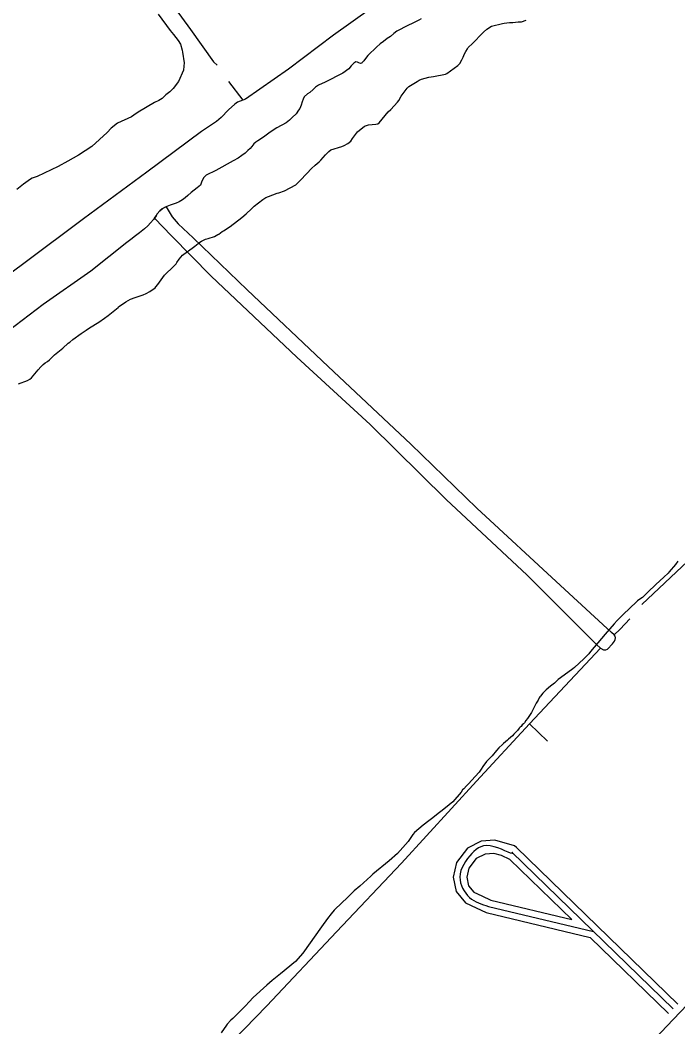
# Model space of a CAD drawing. Extents: x 3683613 to 3738215, y 469626 to 495384.
# Drawn here: x 3694696 to 3696198, y 488373 to 490673 of the extents above; entities that cross this region are included whole.
import ezdxf

# ---------------------------------------------------------------- set-up
doc = ezdxf.new("R2010")
doc.units = 0
for name, color, linetype in [('V-ROAD-CNTR', 7, 'Continuous'), ('V-RUNW-EDGE', 7, 'Continuous'), ('V-SITE-VEGE', 7, 'Continuous'), ('V-TOPO-SHOR', 7, 'Continuous')]:
    doc.layers.add(name, color=color, linetype=linetype)

msp = doc.modelspace()

# ---------------------------------------------------------------- linework, layer by layer
at = {"layer": 'V-ROAD-CNTR'}
for points in [[(3696197.7, 488425.3), (3695829.4, 488783.1), (3695825.4, 488787), (3695780.5, 488800.1), (3695749.2, 488797.3), (3695718.1, 488781.3), (3695693, 488749), (3695685.2, 488715.4), (3695691.9, 488682.4), (3695713.1, 488656.9), (3695737.7, 488645.2), (3695760.7, 488634.2), (3695997.8, 488577.6)], [(3695955.7, 488618.5), (3695814.5, 488755.7), (3695795, 488764.6), (3695777.5, 488769.7), (3695757.7, 488767.9), (3695737.7, 488757.6), (3695720.7, 488735.8), (3695715.9, 488714.9), (3695719.7, 488695.8), (3695732, 488681.2), (3695750.6, 488672.3), (3695770.8, 488662.7), (3695955.7, 488618.5)], [(3696187.2, 488414.6), (3695818.9, 488772.3)], [(3695765.8, 488648.5), (3696005.3, 488591.3)], [(3696176.8, 488403.8), (3695997.8, 488577.6)]]:
    msp.add_lwpolyline(points, dxfattribs=at)
msp.add_spline([(3695818.9, 488772.3), (3695819.1, 488772.1), (3695779, 488784.9), (3695727.9, 488769.5), (3695700.5, 488715.2), (3695722.5, 488669.1), (3695765.8, 488648.5)], degree=3, dxfattribs=at)
at = {"layer": 'V-RUNW-EDGE'}
msp.add_lwpolyline([(3695928.2, 488117), (3696187.3, 488389.8), (3696430, 488644.8), (3696676.5, 488902.8), (3696910.4, 489149.1), (3697065.6, 489312), (3697364.6, 489624.5), (3697622.3, 489895.1), (3697918.6, 490206.2), (3698133.7, 490432.6), (3698390.9, 490702.6), (3698618.7, 490941)], dxfattribs=at)
at = {"layer": 'V-SITE-VEGE'}
for p, q in [((3695840.9, 490669.4), (3695851.9, 490673.1)), ((3695754.3, 490645.9), (3695761.7, 490652.5)), ((3695761.7, 490652.5), (3695772.7, 490659)), ((3695772.7, 490659), (3695797.4, 490665.5)), ((3695797.4, 490665.5), (3695801.5, 490666.2)), ((3695801.5, 490666.2), (3695814, 490667.4)), ((3695814, 490667.4), (3695821.6, 490667.6)), ((3695821.6, 490667.6), (3695833.3, 490668.9)), ((3695833.3, 490668.9), (3695840.9, 490669.4)), ((3695727.7, 490618.1), (3695754.3, 490645.9)), ((3695711, 490596.1), (3695714, 490601.3)), ((3695714, 490601.3), (3695717.4, 490607.6)), ((3695717.4, 490607.6), (3695719.5, 490610.7)), ((3695719.5, 490610.7), (3695721.1, 490611.9)), ((3695721.1, 490611.9), (3695727.7, 490618.1)), ((3695700.3, 490574.3), (3695705, 490582.6)), ((3695705, 490582.6), (3695707.5, 490588.2)), ((3695707.5, 490588.2), (3695711, 490596.1)), ((3695670.3, 490551.1), (3695695.7, 490569.2)), ((3695695.7, 490569.2), (3695700.3, 490574.3)), ((3695583.8, 490521.5), (3695602.7, 490533)), ((3695602.7, 490533), (3695607.6, 490535.7)), ((3695607.6, 490535.7), (3695612.9, 490538.3)), ((3695612.9, 490538.3), (3695629.5, 490542.7)), ((3695629.5, 490542.7), (3695640, 490544.4)), ((3695640, 490544.4), (3695667.4, 490549.6)), ((3695667.4, 490549.6), (3695670.3, 490551.1)), ((3695566.3, 490499.1), (3695580.1, 490518)), ((3695580.1, 490518), (3695583.8, 490521.5)), ((3695542.9, 490469.3), (3695558.3, 490486.1)), ((3695558.3, 490486.1), (3695560.8, 490489.3)), ((3695560.8, 490489.3), (3695566.3, 490499.1)), ((3695516.3, 490438.7), (3695536.7, 490463.4)), ((3695536.7, 490463.4), (3695542.9, 490469.3)), ((3695455.4, 490402.8), (3695466.7, 490418.1)), ((3695466.7, 490418.1), (3695482.3, 490430.9)), ((3695482.3, 490430.9), (3695492, 490434.2)), ((3695492, 490434.2), (3695508.6, 490435.3)), ((3695508.6, 490435.3), (3695513.4, 490436.4)), ((3695513.4, 490436.4), (3695516.3, 490438.7)), ((3695444.2, 490391.4), (3695451.2, 490396.9)), ((3695451.2, 490396.9), (3695455.4, 490402.8)), ((3695393.2, 490365.2), (3695401.1, 490373.4)), ((3695401.1, 490373.4), (3695406, 490376.5)), ((3695406, 490376.5), (3695430.7, 490384.2)), ((3695430.7, 490384.2), (3695436.4, 490386.9)), ((3695436.4, 490386.9), (3695444.2, 490391.4)), ((3695370, 490341.8), (3695379, 490349.2)), ((3695379, 490349.2), (3695383.2, 490353.5)), ((3695383.2, 490353.5), (3695393.2, 490365.2)), ((3695350.9, 490323.1), (3695361.3, 490334)), ((3695361.3, 490334), (3695370, 490341.8)), ((3695326.1, 490296.9), (3695336, 490306.6)), ((3695336, 490306.6), (3695350.9, 490323.1)), ((3695282.9, 490277.7), (3695287, 490278.8)), ((3695287, 490278.8), (3695300.3, 490282.8)), ((3695300.3, 490282.8), (3695326.1, 490296.9)), ((3695231, 490247.9), (3695250.3, 490263)), ((3695250.3, 490263), (3695257.3, 490268)), ((3695257.3, 490268), (3695263.4, 490270.6)), ((3695263.4, 490270.6), (3695282.9, 490277.7)), ((3695212.4, 490230.7), (3695224.4, 490242)), ((3695224.4, 490242), (3695231, 490247.9)), ((3695175.8, 490201.7), (3695202.5, 490222.6)), ((3695202.5, 490222.6), (3695212.4, 490230.7)), ((3695149.9, 490184), (3695157.4, 490190.2)), ((3695157.4, 490190.2), (3695161, 490192.1)), ((3695161, 490192.1), (3695175.8, 490201.7)), ((3695094.9, 490157.1), (3695106.8, 490166)), ((3695106.8, 490166), (3695110.1, 490167.9)), ((3695110.1, 490167.9), (3695119.5, 490172.4)), ((3695119.5, 490172.4), (3695126, 490174.2)), ((3695126, 490174.2), (3695139.8, 490179)), ((3695139.8, 490179), (3695147.9, 490183.2)), ((3695147.9, 490183.2), (3695149.9, 490184)), ((3695069.8, 490138.5), (3695089.5, 490152.4)), ((3695089.5, 490152.4), (3695094.9, 490157.1)), ((3695052.3, 490116.1), (3695054.4, 490119.3)), ((3695054.4, 490119.3), (3695059.5, 490127.2)), ((3695059.5, 490127.2), (3695067.4, 490136.2)), ((3695067.4, 490136.2), (3695069.8, 490138.5)), ((3695026.2, 490090.8), (3695047.3, 490110.7)), ((3695047.3, 490110.7), (3695052.3, 490116.1)), ((3695011.1, 490069.1), (3695026.2, 490090.8)), ((3694977.5, 490045.6), (3694984, 490048.6)), ((3694984, 490048.6), (3694992.6, 490053.2)), ((3694992.6, 490053.2), (3695004.5, 490061.7)), ((3695004.5, 490061.7), (3695006.2, 490063.7)), ((3695006.2, 490063.7), (3695011.1, 490069.1)), ((3694921.2, 490017.9), (3694937.7, 490029.9)), ((3694937.7, 490029.9), (3694948.3, 490036)), ((3694948.3, 490036), (3694959.2, 490039.7)), ((3694959.2, 490039.7), (3694977.5, 490045.6)), ((3694897, 489998.6), (3694920, 490016.4)), ((3694920, 490016.4), (3694921.2, 490017.9)), ((3694854.7, 489970.5), (3694876, 489983.5)), ((3694876, 489983.5), (3694889.1, 489992.4)), ((3694889.1, 489992.4), (3694897, 489998.6)), ((3694817, 489943.9), (3694835.9, 489957)), ((3694835.9, 489957), (3694846.9, 489965.1)), ((3694846.9, 489965.1), (3694854.7, 489970.5)), ((3694793.9, 489924.1), (3694806.3, 489935)), ((3694806.3, 489935), (3694810, 489937.7)), ((3694810, 489937.7), (3694817, 489943.9)), ((3694774.5, 489908.2), (3694793.9, 489924.1)), ((3694749, 489886.4), (3694753.5, 489889.9)), ((3694753.5, 489889.9), (3694758.8, 489893.4)), ((3694758.8, 489893.4), (3694763.4, 489897.2)), ((3694763.4, 489897.2), (3694774.5, 489908.2)), ((3694722, 489855.9), (3694737.4, 489873.9)), ((3694737.4, 489873.9), (3694743.6, 489881)), ((3694743.6, 489881), (3694749, 489886.4)), ((3694692.6, 489842.3), (3694713.4, 489849.7)), ((3694713.4, 489849.7), (3694718.3, 489852.8)), ((3694718.3, 489852.8), (3694722, 489855.9)), ((3696192.9, 489429.5), (3696177.9, 489412.7)), ((3696198.3, 489437.4), (3696192.9, 489429.5)), ((3696175.8, 489409.9), (3696166.3, 489400.5)), ((3696177.9, 489412.7), (3696175.8, 489409.9)), ((3696147.7, 489383.8), (3696144.4, 489381.1)), ((3696166.3, 489400.5), (3696147.7, 489383.8)), ((3696132.8, 489369.4), (3696117.1, 489354.2)), ((3696144.4, 489381.1), (3696132.8, 489369.4)), ((3696103.2, 489344.5), (3696073.4, 489315.3)), ((3696105.6, 489346.5), (3696103.2, 489344.5)), ((3696111, 489350.3), (3696105.6, 489346.5)), ((3696117.1, 489354.2), (3696111, 489350.3)), ((3696073.4, 489315.3), (3696059.7, 489301.6)), ((3696052.6, 489294.2), (3696031.8, 489270.3)), ((3696059.7, 489301.6), (3696052.6, 489294.2)), ((3696031.8, 489270.3), (3695998.9, 489230.7)), ((3695994.4, 489225.6), (3695983.2, 489213.9)), ((3695998.9, 489230.7), (3695994.4, 489225.6)), ((3695983.2, 489213.9), (3695961.7, 489194)), ((3695946.9, 489182.8), (3695925.1, 489167)), ((3695958.4, 489191.3), (3695946.9, 489182.8)), ((3695961.7, 489194), (3695958.4, 489191.3)), ((3695907.4, 489151.8), (3695897.5, 489142.9)), ((3695916, 489158.8), (3695907.4, 489151.8)), ((3695922.2, 489164.3), (3695916, 489158.8)), ((3695925.1, 489167), (3695922.2, 489164.3)), ((3695890, 489135.5), (3695884.6, 489128.4)), ((3695893.8, 489139.4), (3695890, 489135.5)), ((3695897.5, 489142.9), (3695893.8, 489139.4)), ((3695874.5, 489112.6), (3695870.7, 489105.1)), ((3695879.1, 489119.7), (3695874.5, 489112.6)), ((3695881.7, 489124.9), (3695879.1, 489119.7)), ((3695883, 489127.2), (3695881.7, 489124.9)), ((3695884.6, 489128.4), (3695883, 489127.2)), ((3695864.2, 489091.2), (3695855, 489077.8)), ((3695867.2, 489097.2), (3695864.2, 489091.2)), ((3695870.7, 489105.1), (3695867.2, 489097.2)), ((3695840, 489059.8), (3695837.9, 489057.9)), ((3695842.9, 489062.9), (3695840, 489059.8)), ((3695845.8, 489065.3), (3695842.9, 489062.9)), ((3695847.9, 489068), (3695845.8, 489065.3)), ((3695851.2, 489073.1), (3695847.9, 489068)), ((3695855, 489077.8), (3695851.2, 489073.1)), ((3695820.1, 489038.3), (3695811, 489030.5)), ((3695823.8, 489042.2), (3695820.1, 489038.3)), ((3695825.9, 489044.2), (3695823.8, 489042.2)), ((3695831.7, 489050.4), (3695825.9, 489044.2)), ((3695835.8, 489055.5), (3695831.7, 489050.4)), ((3695837.9, 489057.9), (3695835.8, 489055.5)), ((3695797.8, 489018.5), (3695789.1, 489010.7)), ((3695800.3, 489020.4), (3695797.8, 489018.5)), ((3695808.9, 489028.6), (3695800.3, 489020.4)), ((3695811, 489030.5), (3695808.9, 489028.6)), ((3695774.1, 488992.6), (3695772, 488989.9)), ((3695784.1, 489004.8), (3695774.1, 488992.6)), ((3695789.1, 489010.7), (3695784.1, 489004.8)), ((3695752.5, 488968.4), (3695748.7, 488961.7)), ((3695760.9, 488979.8), (3695752.5, 488968.4)), ((3695765.4, 488983.7), (3695760.9, 488979.8)), ((3695772, 488989.9), (3695765.4, 488983.7)), ((3695744.1, 488955.4), (3695726.6, 488935.8)), ((3695748.7, 488961.7), (3695744.1, 488955.4)), ((3695715.8, 488923.6), (3695709.6, 488917.4)), ((3695720.8, 488929.5), (3695715.8, 488923.6)), ((3695726.6, 488935.8), (3695720.8, 488929.5)), ((3695703, 488909.6), (3695684.2, 488887.6)), ((3695706.3, 488914.7), (3695703, 488909.6)), ((3695709.6, 488917.4), (3695706.3, 488914.7)), ((3695676, 488880.2), (3695664, 488870.5)), ((3695684.2, 488887.6), (3695676, 488880.2)), ((3695647.2, 488857.4), (3695638.5, 488850.8)), ((3695664, 488870.5), (3695647.2, 488857.4)), ((3695616.3, 488834.2), (3695597, 488817.1)), ((3695629.5, 488844.2), (3695616.3, 488834.2)), ((3695638.5, 488850.8), (3695629.5, 488844.2)), ((3695593.2, 488812.4), (3695582.3, 488796.6)), ((3695597, 488817.1), (3695593.2, 488812.4)), ((3695582.3, 488796.6), (3695558.2, 488769.2)), ((3695558.2, 488769.2), (3695538.8, 488752.5)), ((3695538.8, 488752.5), (3695501.3, 488721.8)), ((3695497.2, 488717.9), (3695471.6, 488695)), ((3695501.3, 488721.8), (3695497.2, 488717.9)), ((3695471.6, 488695), (3695459.2, 488684.1)), ((3695459.2, 488684.1), (3695442.3, 488667.3)), ((3695431.5, 488657.2), (3695413.3, 488639.7)), ((3695442.3, 488667.3), (3695431.5, 488657.2)), ((3695406.7, 488631.8), (3695397.9, 488620.8)), ((3695413.3, 488639.7), (3695406.7, 488631.8)), ((3695384.1, 488601.6), (3695342.1, 488541.7)), ((3695397.9, 488620.8), (3695384.1, 488601.6)), ((3695342.1, 488541.7), (3695325.1, 488522.5)), ((3695325.1, 488522.5), (3695290.5, 488494.6)), ((3695290.5, 488494.6), (3695272, 488479.5)), ((3695259.6, 488468.6), (3695228.2, 488440.2)), ((3695272, 488479.5), (3695259.6, 488468.6)), ((3695228.2, 488440.2), (3695219.5, 488430.8)), ((3695210.8, 488421), (3695182.2, 488392.5)), ((3695219.5, 488430.8), (3695210.8, 488421)), ((3695167.7, 488376.9), (3695155.1, 488359.6)), ((3695169, 488379.7), (3695167.7, 488376.9)), ((3695177.7, 488388.3), (3695169, 488379.7)), ((3695182.2, 488392.5), (3695177.7, 488388.3))]:
    msp.add_line(p, q, dxfattribs=at)
msp.add_lwpolyline([(3695011.2, 490686.7), (3695039, 490649.7), (3695046.8, 490640.3), (3695057.3, 490626.7), (3695062.2, 490618.5), (3695066.2, 490604.7), (3695067.3, 490600.3), (3695070.6, 490575.7), (3695070.4, 490567.7), (3695069.3, 490558.8), (3695057.7, 490532.7), (3695046, 490517.3), (3695038.1, 490509.1), (3695029.1, 490502.2), (3695025.3, 490498.3), (3695020.4, 490494), (3695013.4, 490489.4), (3695002.8, 490484.9), (3694965.6, 490462.7), (3694955.8, 490455.7), (3694950.4, 490452.3), (3694918.7, 490437.5), (3694904.3, 490426.7), (3694895.1, 490416.1), (3694860, 490384.2), (3694829.3, 490364.6), (3694805.6, 490351.3), (3694783.2, 490339.1), (3694735.5, 490316), (3694723.7, 490311.9), (3694720, 490310), (3694704.4, 490298.4), (3694689.2, 490286)], dxfattribs=at)
at = {"layer": 'V-TOPO-SHOR'}
for p, q in [((3695172, 490533.3), (3695204.5, 490490.2)), ((3696115.7, 489338.4), (3696220.4, 489437.3)), ((3695859.5, 489065.3), (3695900.6, 489025.8))]:
    msp.add_line(p, q, dxfattribs=at)
for points in [[(3694552.6, 491391), (3694614.9, 491301.6), (3694717, 491158.4), (3694864.3, 490955.5), (3694963.9, 490819.2), (3695085.3, 490651.9), (3695137.9, 490577.6), (3695146.1, 490570.4)], [(3695541.5, 490731.9), (3695411.6, 490638.5), (3695308.9, 490561.2), (3695210.6, 490492.6), (3695204.5, 490490.2), (3695193, 490485.5), (3695186.2, 490481), (3695172.3, 490468.3), (3695155.1, 490450.5), (3695144.4, 490441.9), (3695110.6, 490418.9), (3694985.8, 490325.6), (3694840.7, 490219.4), (3694707.8, 490119.2), (3694618, 490053.4)], [(3695612, 490676.2), (3695606.3, 490672.7), (3695600.4, 490669.9), (3695591.2, 490665.6), (3695583.3, 490661.8), (3695574.1, 490657.4), (3695563.9, 490651.9), (3695556.4, 490647.7), (3695549.7, 490642.8), (3695541.6, 490636.1), (3695534.7, 490631.3), (3695525.6, 490624.4), (3695518.5, 490618.8), (3695510.3, 490611.4), (3695504, 490605.6), (3695497, 490599.4), (3695490.5, 490592.6), (3695484.9, 490585.6), (3695481.4, 490580.3), (3695476.8, 490575.6), (3695476.2, 490575.1), (3695473.5, 490573.8), (3695469.5, 490575.5), (3695466.6, 490577.1), (3695463, 490577.6), (3695458.4, 490574.8), (3695452.5, 490568.4), (3695447, 490561.8), (3695433.4, 490551.8), (3695392.8, 490531.6), (3695377.7, 490524.5), (3695370.5, 490520), (3695365.3, 490515), (3695358.1, 490507.5), (3695352.8, 490504.5), (3695345.1, 490497.6), (3695342.2, 490492.3), (3695340.5, 490486.7)], [(3695340.5, 490486.7), (3695337.7, 490478.5), (3695335.2, 490471.6), (3695332.2, 490467.5), (3695326.2, 490459.3), (3695317.8, 490450.7), (3695311, 490444.3), (3695303.7, 490438.5), (3695282.5, 490427.2), (3695267.1, 490417), (3695261, 490412.6), (3695255.1, 490408.1), (3695247.2, 490402.7), (3695238.7, 490397.4), (3695234.6, 490394.6), (3695230.2, 490390.5), (3695225.2, 490384.6), (3695221.2, 490380.1), (3695216.4, 490375.4), (3695210.3, 490369.4), (3695202.4, 490363.9), (3695193.9, 490358.1), (3695182.7, 490351.5), (3695143.4, 490329.9), (3695121.2, 490318.7), (3695115.1, 490312.5), (3695110.5, 490302.6), (3695107.8, 490296.3), (3695100.3, 490289.8), (3695093.8, 490284.4), (3695087.2, 490279), (3695079.1, 490272.3), (3695073, 490267), (3695067, 490262.4), (3695059.4, 490258.3), (3695052.9, 490255.3), (3695045.5, 490252.4), (3695038.8, 490250.1), (3695031.6, 490247.6), (3695025.7, 490244.9), (3695020.6, 490241.7), (3695015.3, 490237.6), (3695009.3, 490230.8), (3695006.6, 490226.1), (3695000.6, 490217.4), (3694994.2, 490210.2), (3694987.6, 490203.3), (3694980, 490196.4), (3694968.6, 490187.2), (3694959.5, 490180.2), (3694949.2, 490172.3), (3694939.9, 490165.5), (3694857.6, 490099.5), (3694749.1, 490023.3), (3694636.2, 489938)], [(3696012.6, 489247.1), (3695854.3, 489405.5), (3695669.1, 489578.3), (3695495.9, 489749), (3695328.4, 489903.5), (3695132.6, 490088), (3695041.6, 490180.6), (3695002.8, 490220.5), (3695006.6, 490226.1), (3695009.3, 490230.8), (3695015.3, 490237.6), (3695020.6, 490241.7), (3695025.7, 490244.9), (3695029.4, 490246.5)], [(3695029.4, 490246.5), (3695043.6, 490223.9), (3695056.9, 490208), (3695091.4, 490175.6), (3695214.9, 490056.9), (3695400, 489882.1), (3695588.4, 489704.7)], [(3695588.4, 489704.7), (3695739.2, 489558.5), (3695930, 489381.6), (3696046.3, 489274.4)], [(3696088.1, 489305.8), (3696066.3, 489282), (3696052.3, 489268.6)], [(3696012.6, 489247.1), (3696021.5, 489238.2), (3696028.4, 489234.3), (3696033.7, 489234.3), (3696037.1, 489236.4), (3696049.1, 489248.5), (3696053.4, 489254.1), (3696055.1, 489258.3), (3696055.4, 489262.2), (3696054.5, 489265.7), (3696052.3, 489268.6), (3696046.3, 489274.4)], [(3694700.2, 487857.9), (3694834.1, 487993.5), (3694936.9, 488097.5), (3695106.4, 488263.5), (3695259.3, 488421.6), (3695418.5, 488590.5), (3695566.9, 488747.6), (3695738, 488934.5), (3695859.5, 489065.3), (3696021.5, 489238.2)]]:
    msp.add_lwpolyline(points, dxfattribs=at)

doc.saveas('drawing.dxf')
